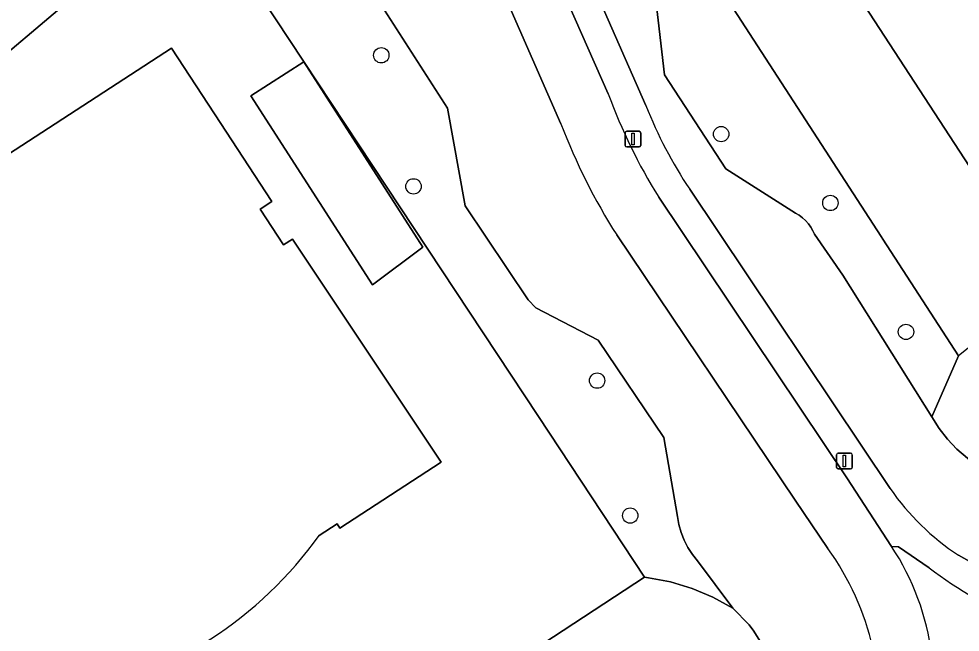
# Model space of a CAD drawing. Extents: x 157793 to 159380, y 380877 to 382313.
# Drawn here: x 159194 to 159253.9, y 382121.8 to 382160.8 of the extents above; entities that cross this region are included whole.
import ezdxf

# ---------------------------------------------------------------- set-up
doc = ezdxf.new("R2010")
doc.units = 0
for name, color, linetype in [('IMGEO_Boom', 7, 'Continuous'), ('IMGEO_Erf', 7, 'Continuous'), ('IMGEO_Fietspad_gesloten', 7, 'Continuous'), ('IMGEO_Groenvoorziening', 7, 'Continuous'), ('IMGEO_Hek', 7, 'Continuous'), ('IMGEO_Lichtmast', 7, 'Continuous'), ('IMGEO_Pand', 7, 'Continuous'), ('IMGEO_Voetpad_halfverhard', 7, 'Continuous'), ('IMGEO_Voetpad_open', 7, 'Continuous')]:
    doc.layers.add(name, color=color, linetype=linetype)

msp = doc.modelspace()

# ---------------------------------------------------------------- linework, layer by layer
at = {"layer": 'IMGEO_Boom'}
for centre in [(159217.073, 382158.478), (159238.695, 382153.461), (159219.123, 382150.135), (159245.643, 382149.078), (159250.455, 382140.873), (159230.804, 382137.769), (159232.909, 382129.179)]:
    msp.add_circle(centre, 0.489, dxfattribs=at)
at = {"layer": 'IMGEO_Erf'}
for points in [[(159273.46, 382227.052), (159262.537, 382218.172), (159258.885, 382215.328), (159243.409, 382202.263), (159224.02, 382185.305), (159248.879, 382146.934), (159248.983, 382146.773), (159253.801, 382139.337), (159252.103, 382135.468), (159252.561, 382134.725), (159253.095, 382134.034), (159253.698, 382133.402), (159254.363, 382132.837), (159254.495, 382132.738), (159257.812, 382129.836), (159267.138, 382126.989), (159279.357, 382144.025), (159285.052, 382153.529), (159292.103, 382164.388), (159293.234, 382167.208)], [(159233.827, 382125.257), (159227.077, 382135.476), (159205.082, 382168.776), (159199.494, 382163.902), (159193.318, 382158.646), (159190.06, 382155.954), (159181.943, 382149.518)], [(159192.007, 382151.314), (159203.719, 382158.931), (159206.457, 382154.747), (159210.105, 382149.174), (159209.362, 382148.692), (159210.858, 382146.411), (159211.422, 382146.78), (159220.892, 382132.578), (159214.44, 382128.374), (159214.26, 382128.651), (159213.129, 382127.914)], [(159166.581, 382137.535), (159162.905, 382134.831), (159152.061, 382127.231), (159156.807, 382118.409), (159167.793, 382097.987), (159172.052, 382090.071), (159173.879, 382088.808), (159176.14, 382088.43), (159176.688, 382088.557), (159178.487, 382088.974), (159233.827, 382125.257)]]:
    msp.add_lwpolyline(points, dxfattribs=at)
for points in [[(159278.17, 382165.432), (159255.137, 382150.43), (159242.098, 382170.461), (159242.322, 382170.611), (159241.64, 382171.629), (159241.36, 382171.441), (159238.825, 382175.33), (159236.095, 382179.519), (159240.613, 382182.502), (159239.642, 382183.975), (159246.993, 382188.761), (159248.024, 382187.261), (159259.25, 382194.605), (159261.979, 382190.416), (159264.513, 382186.525), (159264.228, 382186.341), (159264.905, 382185.303), (159265.131, 382185.45)], [(159208.783, 382155.906), (159212.142, 382158.065), (159219.725, 382146.269), (159216.522, 382143.867)]]:
    msp.add_lwpolyline(points, close=True, dxfattribs=at)
msp.add_arc((159192.03, 382143.111), 26.002, 281.94519, 324.23545, dxfattribs=at)
at = {"layer": 'IMGEO_Fietspad_gesloten'}
for points in [[(159231.514, 382156.02), (159225.923, 382168.668)], [(159223.238, 382166.142), (159228.506, 382154.107)], [(159249.543, 382127.211), (159246.681, 382131.582), (159234.724, 382149.45)], [(159232.056, 382147.042), (159243.413, 382130.161), (159245.488, 382127.081)]]:
    msp.add_lwpolyline(points, dxfattribs=at)
for centre, radius, start, end in [((159264.554, 382168.094), 35.177, 200.07355, 212.00528), ((159265.239, 382168.14), 39.323, 200.90841, 212.44855), ((159235.843, 382118.207), 16.394, 7.37552, 33.31187), ((159231.175, 382116.803), 17.621, 350.32135, 35.68116)]:
    msp.add_arc(centre, radius, start, end, dxfattribs=at)
at = {"layer": 'IMGEO_Groenvoorziening'}
for points in [[(159224.02, 382185.305), (159221.343, 382182.964), (159234.193, 382163.103), (159234.524, 382162.199), (159235.096, 382157.243), (159238.983, 382151.26), (159243.423, 382148.436), (159243.655, 382148.299), (159243.871, 382148.138), (159244.069, 382147.956), (159244.247, 382147.754), (159244.403, 382147.535), (159244.536, 382147.3), (159244.631, 382147.084), (159246.444, 382144.476), (159252.103, 382135.468), (159253.801, 382139.337), (159248.983, 382146.773), (159248.879, 382146.934)], [(159205.082, 382168.776), (159227.077, 382135.476), (159233.827, 382125.257), (159234.074, 382125.225), (159235.482, 382124.954), (159236.854, 382124.538), (159238.175, 382123.981), (159239.43, 382123.288), (159237.2, 382126.292), (159236.867, 382126.7), (159236.579, 382127.14), (159236.338, 382127.608), (159236.147, 382128.099), (159236.009, 382128.607), (159235.925, 382129.126), (159235.038, 382134.145), (159230.875, 382140.347), (159226.906, 382142.394), (159226.424, 382142.914), (159222.4, 382148.891), (159221.283, 382155.116), (159217.077, 382161.657), (159212.522, 382163.88), (159207.91, 382171.242)]]:
    msp.add_lwpolyline(points, close=True, dxfattribs=at)
for points in [[(159264.811, 382123.741), (159267.138, 382126.989), (159257.812, 382129.836), (159254.495, 382132.738), (159254.363, 382132.837), (159253.698, 382133.402), (159253.095, 382134.034), (159252.561, 382134.725), (159252.103, 382135.468), (159246.444, 382144.476), (159244.631, 382147.084), (159244.536, 382147.3), (159244.403, 382147.535), (159244.247, 382147.754), (159244.069, 382147.956), (159243.871, 382148.138), (159243.655, 382148.299), (159243.423, 382148.436), (159238.983, 382151.26), (159235.096, 382157.243), (159234.524, 382162.199), (159234.193, 382163.103), (159221.343, 382182.964), (159220.632, 382182.341)], [(159227.884, 382169.019), (159233.904, 382155.273)], [(159228.506, 382154.107), (159223.238, 382166.142)], [(159217.077, 382161.657), (159221.283, 382155.116), (159222.4, 382148.891), (159226.424, 382142.914), (159226.906, 382142.394), (159230.875, 382140.347), (159235.038, 382134.145), (159235.925, 382129.126), (159236.009, 382128.607), (159236.147, 382128.099), (159236.338, 382127.608), (159236.579, 382127.14), (159236.867, 382126.7), (159237.2, 382126.292), (159239.43, 382123.288), (159240.469, 382122.224), (159240.777, 382121.82), (159241.162, 382121.208)], [(159236.694, 382149.949), (159249.454, 382130.894)], [(159245.488, 382127.081), (159243.413, 382130.161), (159232.056, 382147.042)], [(159251.922, 382125.859), (159249.98, 382127.2), (159249.543, 382127.211)], [(159253.794, 382126.659), (159255.685, 382125.589), (159257.795, 382125.827), (159260.608, 382124.771), (159261.169, 382124.36), (159261.521, 382123.72), (159262.126, 382123.213), (159262.658, 382123.083)], [(159241.908, 382119.179), (159241.73, 382119.88), (159241.481, 382120.559), (159241.162, 382121.208), (159240.777, 382121.82), (159240.469, 382122.224), (159239.43, 382123.288), (159238.175, 382123.981), (159236.854, 382124.538), (159235.482, 382124.954), (159234.074, 382125.225), (159233.827, 382125.257), (159178.487, 382088.974)]]:
    msp.add_lwpolyline(points, dxfattribs=at)
for centre, radius, start, end in [((159261.305, 382166.239), 29.514, 201.81186, 213.501), ((159265.239, 382168.14), 39.323, 200.90841, 212.44855), ((159262.473, 382139.895), 15.828, 214.65776, 236.74534), ((159235.843, 382118.207), 16.394, 7.37552, 33.31187), ((159231.175, 382116.803), 17.621, 350.32135, 35.68116), ((159266.149, 382144.289), 23.283, 232.3328, 249.65324)]:
    msp.add_arc(centre, radius, start, end, dxfattribs=at)
at = {"layer": 'IMGEO_Hek'}
for points in [[(159345.541, 382270.672), (159357.478, 382245.486), (159341.558, 382232.692), (159322.308, 382209.96), (159310.738, 382187.647), (159309.059, 382185.323), (159306.079, 382183.501), (159302.764, 382182.571), (159281.333, 382168.658), (159284.447, 382163.853), (159253.801, 382139.337)], [(159253.801, 382139.337), (159248.983, 382146.773)]]:
    msp.add_lwpolyline(points, dxfattribs=at)
at = {"layer": 'IMGEO_Lichtmast'}
for p, q in [((159232.586, 382152.743), (159232.586, 382153.543)), ((159232.586, 382153.543), (159232.586, 382152.743)), ((159232.686, 382153.643), (159233.476, 382153.643)), ((159233.476, 382153.643), (159232.686, 382153.643)), ((159233.576, 382153.543), (159233.576, 382152.743)), ((159233.576, 382152.743), (159233.576, 382153.543)), ((159233.476, 382152.643), (159232.686, 382152.643)), ((159232.686, 382152.643), (159233.476, 382152.643)), ((159246.144, 382133.15), (159246.934, 382133.15)), ((159246.934, 382133.15), (159246.144, 382133.15)), ((159246.044, 382132.25), (159246.044, 382133.05)), ((159246.044, 382133.05), (159246.044, 382132.25)), ((159247.034, 382133.05), (159247.034, 382132.25)), ((159247.034, 382132.25), (159247.034, 382133.05)), ((159246.934, 382132.15), (159246.144, 382132.15)), ((159246.144, 382132.15), (159246.934, 382132.15))]:
    msp.add_line(p, q, dxfattribs=at)
for points in [[(159233.006, 382153.518), (159233.156, 382153.518), (159233.156, 382152.768), (159233.006, 382152.768), (159233.006, 382153.518)], [(159246.464, 382133.025), (159246.614, 382133.025), (159246.614, 382132.275), (159246.464, 382132.275), (159246.464, 382133.025)]]:
    msp.add_lwpolyline(points, dxfattribs=at)
for centre, start, end in [((159232.686, 382153.543), 90, 180), ((159232.686, 382153.543), 90, 180), ((159233.476, 382153.543), 0, 90), ((159233.476, 382153.543), 360, 90), ((159232.686, 382152.743), 180, 270), ((159232.686, 382152.743), 180, 270), ((159233.476, 382152.743), 270, 0), ((159233.476, 382152.743), 270, 0), ((159246.144, 382133.05), 90, 180), ((159246.144, 382133.05), 90, 180), ((159246.934, 382133.05), 0, 90), ((159246.934, 382133.05), 360, 90), ((159246.144, 382132.25), 180, 270), ((159246.144, 382132.25), 180, 270), ((159246.934, 382132.25), 270, 0), ((159246.934, 382132.25), 270, 0)]:
    msp.add_arc(centre, 0.1, start, end, dxfattribs=at)
at = {"layer": 'IMGEO_Pand'}
for points in [[(159238.825, 382175.33), (159241.36, 382171.441), (159241.64, 382171.629), (159242.322, 382170.611), (159242.098, 382170.461), (159255.137, 382150.43), (159278.17, 382165.432), (159265.131, 382185.45), (159264.905, 382185.303), (159264.228, 382186.341), (159264.513, 382186.525), (159261.979, 382190.416), (159259.25, 382194.605), (159248.024, 382187.261), (159246.993, 382188.761), (159239.642, 382183.975), (159240.613, 382182.502), (159236.095, 382179.519)], [(159208.783, 382155.906), (159216.522, 382143.867), (159219.725, 382146.269), (159212.142, 382158.065)]]:
    msp.add_lwpolyline(points, close=True, dxfattribs=at)
msp.add_lwpolyline([(159213.129, 382127.914), (159214.26, 382128.651), (159214.44, 382128.374), (159220.892, 382132.578), (159211.422, 382146.78), (159210.858, 382146.411), (159209.362, 382148.692), (159210.105, 382149.174), (159206.457, 382154.747), (159203.719, 382158.931), (159192.007, 382151.314)], dxfattribs=at)
msp.add_arc((159192.03, 382143.111), 26.002, 281.94519, 324.23545, dxfattribs=at)
at = {"layer": 'IMGEO_Voetpad_halfverhard'}
for points in [[(159225.923, 382168.668), (159231.514, 382156.02)], [(159233.904, 382155.273), (159227.884, 382169.019)], [(159249.454, 382130.894), (159236.694, 382149.949)], [(159234.724, 382149.45), (159246.681, 382131.582), (159249.543, 382127.211), (159249.98, 382127.2), (159251.922, 382125.859)], [(159262.658, 382123.083), (159262.126, 382123.213), (159261.521, 382123.72), (159261.169, 382124.36), (159260.608, 382124.771), (159257.795, 382125.827), (159255.685, 382125.589), (159253.794, 382126.659)]]:
    msp.add_lwpolyline(points, dxfattribs=at)
for centre, radius, start, end in [((159264.554, 382168.094), 35.177, 200.07355, 212.00528), ((159261.305, 382166.239), 29.514, 201.81186, 213.501), ((159262.473, 382139.895), 15.828, 214.65776, 236.74534), ((159266.149, 382144.289), 23.283, 232.3328, 249.65324)]:
    msp.add_arc(centre, radius, start, end, dxfattribs=at)
at = {"layer": 'IMGEO_Voetpad_open'}
msp.add_lwpolyline([(159181.943, 382149.518), (159190.06, 382155.954), (159193.318, 382158.646), (159199.494, 382163.902), (159205.082, 382168.776), (159207.91, 382171.242), (159215.996, 382178.3)], dxfattribs=at)

doc.saveas('drawing.dxf')
